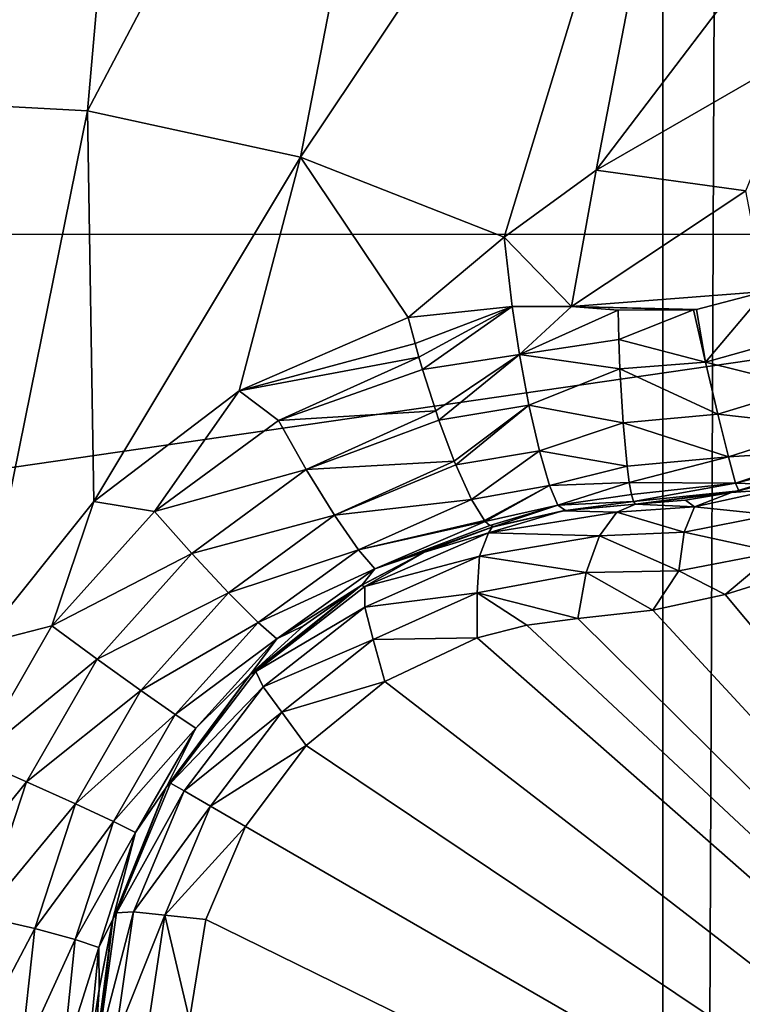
# Model space of a CAD drawing. Header units: metres. Extents: x -206 to 75, y -104 to 104.
# Tile 936 of 1056: x 33.84 to 34.87, y -48.19 to -46.8. Entities that reach past the tile are written whole.
import ezdxf

# ---------------------------------------------------------------- set-up
doc = ezdxf.new("R2010")
doc.units = ezdxf.units.M
doc.layers.add('solid_01_1-CONSUMER_THERM_B_125288', color=7, linetype='CONTINUOUS')

msp = doc.modelspace()

# ---------------------------------------------------------------- linework, layer by layer
at = {"layer": 'solid_01_1-CONSUMER_THERM_B_125288'}
for points in [[(34.737087, 63.499825), (35.288315, 63.550983), (34.755268, -63.500172)], [(35.288315, 63.550983), (35.306511, -63.551174), (34.755268, -63.500172)], [(34.737087, 63.499825), (30.755268, -63.500744), (30.737085, 63.499252)], [(34.737087, 63.499825), (34.755268, -63.500172), (30.755268, -63.500744)], [(25.858667, -45.896774, 3.455959), (35.874203, -53.688564, 3.5), (26.15892, -45.538845, 3.5)], [(31.746569, -53.242638, 3.5), (26.15892, -45.538845, 3.5), (35.874203, -53.688564, 3.5)], [(-37.593307, -47.110531, 63.5), (-37.593521, -45.610531, 63.5), (37.606476, -45.599766, 63.5)], [(-36.093307, -47.110317, 63.5), (-37.593307, -47.110531, 63.5), (37.606476, -45.599766, 63.5)], [(-25.743307, -47.108833, 63.5), (-36.093307, -47.110317, 63.5), (37.606476, -45.599766, 63.5)], [(-24.243307, -47.10862, 63.5), (-25.743307, -47.108833, 63.5), (37.606476, -45.599766, 63.5)], [(-13.493307, -47.107079, 63.5), (-24.243307, -47.10862, 63.5), (37.606476, -45.599766, 63.5)], [(-11.993307, -47.106865, 63.5), (-13.493307, -47.107079, 63.5), (37.606476, -45.599766, 63.5)], [(12.006693, -47.103428, 63.5), (-11.993307, -47.106865, 63.5), (37.606476, -45.599766, 63.5)], [(13.506693, -47.103214, 63.5), (12.006693, -47.103428, 63.5), (37.606476, -45.599766, 63.5)], [(24.256693, -47.101677, 63.5), (13.506693, -47.103214, 63.5), (37.606476, -45.599766, 63.5)], [(25.756693, -47.10146, 63.5), (24.256693, -47.101677, 63.5), (37.606476, -45.599766, 63.5)], [(36.106693, -47.099979, 63.5), (25.756693, -47.10146, 63.5), (37.606476, -45.599766, 63.5)], [(-18.213459, -45.817539, 1.5), (-19.476553, -45.904934, 1.5), (69.506912, -74.995201, 1.5)], [(35.395393, -57.260349, 1.5), (18.218929, -45.812325, 1.5), (-18.213459, -45.817539, 1.5)], [(37.092922, -58.218811, 1.5), (-18.213459, -45.817539, 1.5), (69.506912, -74.995201, 1.5)], [(37.092922, -58.218811, 1.5), (35.395393, -57.260349, 1.5), (-18.213459, -45.817539, 1.5)], [(35.395393, -57.260349, 1.5), (19.482048, -45.899357, 1.5), (18.218929, -45.812325, 1.5)], [(35.395393, -57.260349, 1.5), (20.115894, -46.009956, 1.5), (19.482048, -45.899357, 1.5)], [(25.858667, -45.896774, 3.455959), (25.568995, -46.242096, 3.325387), (35.285118, -54.390812, 3.325905)], [(25.858667, -45.896774, 3.455959), (35.575138, -54.045082, 3.45631), (35.874203, -53.688564, 3.5)], [(25.858667, -45.896774, 3.455959), (35.285118, -54.390812, 3.325905), (35.575138, -54.045082, 3.45631)], [(-19.476553, -45.904934, 1.5), (-20.110367, -46.015713, 1.5), (69.506912, -74.995201, 1.5)], [(34.027702, -45.915714, 17.875093), (33.614059, -45.910923, 17.7449), (33.631714, -46.909328, 18.111628)], [(34.027702, -45.915714, 17.875093), (33.631714, -46.909328, 18.111628), (33.939137, -46.925632, 18.208385)], [(34.436646, -45.981079, 18.003803), (34.027702, -45.915714, 17.875093), (33.939137, -46.925632, 18.208385)], [(34.436646, -45.981079, 18.003803), (33.939137, -46.925632, 18.208385), (34.240505, -46.991318, 18.303238)], [(34.832859, -46.105728, 18.128504), (34.436646, -45.981079, 18.003803), (34.240505, -46.991318, 18.303238)], [(-20.110367, -46.015713, 1.5), (-20.738798, -46.171688, 1.5), (69.506912, -74.995201, 1.5)], [(35.395393, -57.260349, 1.5), (33.841877, -56.111301, 1.5), (20.115894, -46.009956, 1.5)], [(34.832859, -46.105728, 18.128504), (34.240505, -46.991318, 18.303238), (34.528255, -47.104404, 18.393747)], [(34.658695, -47.009762, 18.393747), (34.832859, -46.105728, 18.128504), (34.528255, -47.104404, 18.393747)], [(34.658695, -47.009762, 18.393747), (35.208565, -46.28722, 18.246748), (34.832859, -46.105728, 18.128504)], [(-20.738798, -46.171688, 1.5), (-21.356617, -46.372227, 1.5), (69.506912, -74.995201, 1.5)], [(25.568995, -46.242096, 3.325387), (25.300106, -46.562637, 3.112886), (35.0159, -54.71175, 3.113388)], [(25.568995, -46.242096, 3.325387), (35.0159, -54.71175, 3.113388), (35.285118, -54.390812, 3.325905)], [(34.658695, -47.009762, 18.393747), (34.951286, -46.840786, 18.393749), (35.208565, -46.28722, 18.246748)], [(-21.356617, -46.372227, 1.5), (-21.958729, -46.615906, 1.5), (69.506912, -74.995201, 1.5)], [(-38.864662, -46.52047, 75.400002), (-54.590946, -63.612965, 75.400002), (54.609055, -63.597332, 75.400002)], [(-37.59338, -46.610531, 75.400002), (-38.864662, -46.52047, 75.400002), (54.609055, -63.597332, 75.400002)], [(25.300106, -46.562637, 3.112886), (25.061476, -46.847107, 2.825941), (34.776978, -54.996567, 2.826262)], [(25.300106, -46.562637, 3.112886), (34.776978, -54.996567, 2.826262), (35.0159, -54.71175, 3.113388)], [(37.606621, -46.599766, 75.400002), (-37.59338, -46.610531, 75.400002), (54.609055, -63.597332, 75.400002)], [(-21.958729, -46.615906, 1.5), (-22.540312, -46.900536, 1.5), (69.506912, -74.995201, 1.5)], [(25.061476, -46.847107, 2.825941), (24.861511, -47.085487, 2.474663), (34.776978, -54.996567, 2.826262)], [(34.870438, -47.038654, 18.426445), (34.951286, -46.840786, 18.393749), (34.658695, -47.009762, 18.393747)], [(-22.540312, -46.900536, 1.5), (-23.096958, -47.223244, 1.5), (69.506912, -74.995201, 1.5)], [(33.939137, -46.925632, 18.208385), (33.631714, -46.909328, 18.111628), (33.78587, -47.680359, 18.335257)], [(33.939137, -46.925632, 18.208385), (33.78587, -47.680359, 18.335257), (33.948204, -47.478363, 18.343151)], [(34.240505, -46.991318, 18.303238), (33.939137, -46.925632, 18.208385), (33.948204, -47.478363, 18.343151)], [(34.240505, -46.991318, 18.303238), (33.948204, -47.478363, 18.343151), (34.15382, -47.32156, 18.36298)], [(34.240505, -46.991318, 18.303238), (34.15382, -47.32156, 18.36298), (34.392731, -47.218113, 18.393747)], [(34.528255, -47.104404, 18.393747), (34.240505, -46.991318, 18.303238), (34.392731, -47.218113, 18.393747)], [(34.623501, -47.202576, 18.426289), (34.658695, -47.009762, 18.393747), (34.528255, -47.104404, 18.393747)], [(34.870438, -47.038654, 18.426445), (34.658695, -47.009762, 18.393747), (34.623501, -47.202576, 18.426289)], [(34.897678, -47.181026, 18.439516), (34.870438, -47.038654, 18.426445), (34.623501, -47.202576, 18.426289)], [(24.861511, -47.085487, 2.474663), (24.707258, -47.269371, 2.071429), (34.576794, -55.235207, 2.474663)], [(24.861511, -47.085487, 2.474663), (34.576794, -55.235207, 2.474663), (34.776978, -54.996567, 2.826262)], [(25.756693, -47.10146, 69.900002), (25.756693, -47.10146, 63.5), (36.106693, -47.099979, 63.5)], [(25.756693, -47.10146, 69.900002), (36.106693, -47.099979, 63.5), (36.106693, -47.099979, 69.900002)], [(25.756693, -47.10146, 69.900002), (36.106693, -47.099979, 69.900002), (25.756907, -48.60146, 69.900002)], [(36.106693, -47.099979, 69.900002), (36.106907, -48.599979, 69.900002), (25.756907, -48.60146, 69.900002)], [(34.539803, -47.202271, 18.416172), (34.528255, -47.104404, 18.393747), (34.392731, -47.218113, 18.393747)], [(34.623501, -47.202576, 18.426289), (34.528255, -47.104404, 18.393747), (34.539803, -47.202271, 18.416172)], [(34.800713, -47.206558, 18.438215), (34.897678, -47.181026, 18.439516), (34.623501, -47.202576, 18.426289)], [(34.813187, -47.28091, 18.430731), (34.897678, -47.181026, 18.439516), (34.800713, -47.206558, 18.438215)], [(34.813187, -47.28091, 18.430731), (34.925903, -47.249569, 18.430347), (34.897678, -47.181026, 18.439516)], [(34.539803, -47.202271, 18.416172), (34.392731, -47.218113, 18.393747), (34.402409, -47.254528, 18.401201)], [(34.539803, -47.202271, 18.416172), (34.402409, -47.254528, 18.401201), (34.407978, -47.274181, 18.402807)], [(34.539803, -47.202271, 18.416172), (34.407978, -47.274181, 18.402807), (34.413059, -47.291431, 18.402847)], [(34.539803, -47.202271, 18.416172), (34.413059, -47.291431, 18.402847), (34.550201, -47.270298, 18.419601)], [(34.623501, -47.202576, 18.426289), (34.539803, -47.202271, 18.416172), (34.550201, -47.270298, 18.419601)], [(34.623501, -47.202576, 18.426289), (34.550201, -47.270298, 18.419601), (34.689548, -47.207485, 18.432564)], [(34.550201, -47.270298, 18.419601), (34.690674, -47.249191, 18.433228), (34.689548, -47.207485, 18.432564)], [(34.796268, -47.207111, 18.438097), (34.623501, -47.202576, 18.426289), (34.689548, -47.207485, 18.432564)], [(34.796268, -47.207111, 18.438097), (34.800713, -47.206558, 18.438215), (34.623501, -47.202576, 18.426289)], [(34.796268, -47.207111, 18.438097), (34.689548, -47.207485, 18.432564), (34.690674, -47.249191, 18.433228)], [(34.813187, -47.28091, 18.430731), (34.796268, -47.207111, 18.438097), (34.690674, -47.249191, 18.433228)], [(34.813187, -47.28091, 18.430731), (34.800713, -47.206558, 18.438215), (34.796268, -47.207111, 18.438097)], [(-23.096958, -47.223244, 1.5), (-24.120508, -47.968487, 1.5), (69.506912, -74.995201, 1.5)], [(34.402409, -47.254528, 18.401201), (34.392731, -47.218113, 18.393747), (34.15382, -47.32156, 18.36298)], [(34.407978, -47.274181, 18.402807), (34.402409, -47.254528, 18.401201), (34.15382, -47.32156, 18.36298)], [(34.550201, -47.270298, 18.419601), (34.692265, -47.290421, 18.426958), (34.690674, -47.249191, 18.433228)], [(34.813187, -47.28091, 18.430731), (34.690674, -47.249191, 18.433228), (34.692265, -47.290421, 18.426958)], [(34.813187, -47.28091, 18.430731), (34.956314, -47.316708, 18.395985), (34.925903, -47.249569, 18.430347)], [(24.707258, -47.269371, 2.071429), (24.63121, -47.360027, 1.880731), (34.422543, -55.41909, 2.071429)], [(24.707258, -47.269371, 2.071429), (34.422543, -55.41909, 2.071429), (34.576794, -55.235207, 2.474663)], [(34.209152, -47.36375, 18.376822), (34.407978, -47.274181, 18.402807), (34.15382, -47.32156, 18.36298)], [(34.413059, -47.291431, 18.402847), (34.407978, -47.274181, 18.402807), (34.209152, -47.36375, 18.376822)], [(34.550201, -47.270298, 18.419601), (34.413059, -47.291431, 18.402847), (34.431664, -47.34985, 18.393158)], [(34.550201, -47.270298, 18.419601), (34.431664, -47.34985, 18.393158), (34.436172, -47.363003, 18.388721)], [(34.550201, -47.270298, 18.419601), (34.436172, -47.363003, 18.388721), (34.563515, -47.341747, 18.402063)], [(34.550201, -47.270298, 18.419601), (34.563515, -47.341747, 18.402063), (34.692265, -47.290421, 18.426958)], [(34.813187, -47.28091, 18.430731), (34.692265, -47.290421, 18.426958), (34.830734, -47.354603, 18.397263)], [(34.813187, -47.28091, 18.430731), (34.830734, -47.354603, 18.397263), (34.956314, -47.316708, 18.395985)], [(34.413059, -47.291431, 18.402847), (34.209152, -47.36375, 18.376822), (34.431664, -47.34985, 18.393158)], [(34.563515, -47.341747, 18.402063), (34.696651, -47.366802, 18.394554), (34.692265, -47.290421, 18.426958)], [(34.830734, -47.354603, 18.397263), (34.692265, -47.290421, 18.426958), (34.696651, -47.366802, 18.394554)], [(34.033684, -47.492355, 18.358753), (34.15382, -47.32156, 18.36298), (33.948204, -47.478363, 18.343151)], [(34.033684, -47.492355, 18.358753), (34.209152, -47.36375, 18.376822), (34.15382, -47.32156, 18.36298)], [(34.830734, -47.354603, 18.397263), (34.981361, -47.371758, 18.337484), (34.956314, -47.316708, 18.395985)], [(34.431664, -47.34985, 18.393158), (34.209152, -47.36375, 18.376822), (34.248295, -47.432812, 18.367184)], [(34.431664, -47.34985, 18.393158), (34.248295, -47.432812, 18.367184), (34.436172, -47.363003, 18.388721)], [(34.563515, -47.341747, 18.402063), (34.436172, -47.363003, 18.388721), (34.45792, -47.421261, 18.356611)], [(34.563515, -47.341747, 18.402063), (34.45792, -47.421261, 18.356611), (34.459942, -47.426231, 18.352713)], [(34.563515, -47.341747, 18.402063), (34.459942, -47.426231, 18.352713), (34.578339, -47.406754, 18.36202)], [(34.563515, -47.341747, 18.402063), (34.578339, -47.406754, 18.36202), (34.696651, -47.366802, 18.394554)], [(24.63121, -47.360027, 1.880731), (24.529295, -47.481522, 1.720659), (34.346226, -55.510067, 1.8802)], [(24.63121, -47.360027, 1.880731), (34.346226, -55.510067, 1.8802), (34.422543, -55.41909, 2.071429)], [(34.248295, -47.432812, 18.367184), (34.209152, -47.36375, 18.376822), (34.033684, -47.492355, 18.358753)], [(34.248295, -47.432812, 18.367184), (34.45792, -47.421261, 18.356611), (34.436172, -47.363003, 18.388721)], [(34.830734, -47.354603, 18.397263), (34.696651, -47.366802, 18.394554), (34.845829, -47.415112, 18.338661)], [(34.830734, -47.354603, 18.397263), (34.845829, -47.415112, 18.338661), (34.981361, -47.371758, 18.337484)], [(34.578339, -47.406754, 18.36202), (34.702225, -47.428303, 18.338902), (34.696651, -47.366802, 18.394554)], [(34.845829, -47.415112, 18.338661), (34.696651, -47.366802, 18.394554), (34.702225, -47.428303, 18.338902)], [(34.845829, -47.415112, 18.338661), (34.996849, -47.405491, 18.263954), (34.981361, -47.371758, 18.337484)], [(34.578339, -47.406754, 18.36202), (34.459942, -47.426231, 18.352713), (34.482124, -47.47517, 18.298187)], [(34.578339, -47.406754, 18.36202), (34.482124, -47.47517, 18.298187), (34.592632, -47.455711, 18.304129)], [(34.578339, -47.406754, 18.36202), (34.592632, -47.455711, 18.304129), (34.702225, -47.428303, 18.338902)], [(34.845829, -47.415112, 18.338661), (34.855904, -47.452095, 18.264479), (34.996849, -47.405491, 18.263954)], [(34.855904, -47.452095, 18.264479), (35.00174, -47.415695, 18.189608), (34.996849, -47.405491, 18.263954)], [(34.248295, -47.432812, 18.367184), (34.288269, -47.497612, 18.33046), (34.45792, -47.421261, 18.356611)], [(34.459942, -47.426231, 18.352713), (34.45792, -47.421261, 18.356611), (34.288269, -47.497612, 18.33046)], [(34.845829, -47.415112, 18.338661), (34.702225, -47.428303, 18.338902), (34.705269, -47.451237, 18.304216)], [(34.845829, -47.415112, 18.338661), (34.705269, -47.451237, 18.304216), (34.855904, -47.452095, 18.264479)], [(34.855904, -47.452095, 18.264479), (34.896984, -47.453857, 18.188999), (35.00174, -47.415695, 18.189608)], [(34.248295, -47.432812, 18.367184), (34.033684, -47.492355, 18.358753), (34.08651, -47.551601, 18.349083)], [(34.248295, -47.432812, 18.367184), (34.08651, -47.551601, 18.349083), (34.288269, -47.497612, 18.33046)], [(34.459942, -47.426231, 18.352713), (34.288269, -47.497612, 18.33046), (34.482124, -47.47517, 18.298187)], [(34.592632, -47.455711, 18.304129), (34.705269, -47.451237, 18.304216), (34.702225, -47.428303, 18.338902)], [(34.909893, -47.461327, 16.615095), (34.966366, -47.430576, 16.674841), (34.850018, -47.465485, 16.708683)], [(34.860184, -47.463242, 18.188543), (34.850018, -47.465485, 16.708683), (34.966366, -47.430576, 16.674841)], [(34.896984, -47.453857, 18.188999), (34.860184, -47.463242, 18.188543), (34.966366, -47.430576, 16.674841)], [(34.592632, -47.455711, 18.304129), (34.482124, -47.47517, 18.298187), (34.500641, -47.505222, 18.230297)], [(34.592632, -47.455711, 18.304129), (34.500641, -47.505222, 18.230297), (34.501629, -47.506393, 18.225763)], [(34.592632, -47.455711, 18.304129), (34.501629, -47.506393, 18.225763), (34.604542, -47.483555, 18.237627)], [(34.592632, -47.455711, 18.304129), (34.604542, -47.483555, 18.237627), (34.705269, -47.451237, 18.304216)], [(34.604542, -47.483555, 18.237627), (34.70837, -47.468067, 18.266207), (34.705269, -47.451237, 18.304216)], [(34.855904, -47.452095, 18.264479), (34.705269, -47.451237, 18.304216), (34.70837, -47.468067, 18.266207)], [(34.855904, -47.452095, 18.264479), (34.70837, -47.468067, 18.266207), (34.711445, -47.478336, 18.225878)], [(34.855904, -47.452095, 18.264479), (34.711445, -47.478336, 18.225878), (34.860184, -47.463242, 18.188543)], [(34.860184, -47.463242, 18.188543), (34.711445, -47.478336, 18.225878), (34.714413, -47.481735, 18.184393)], [(34.860184, -47.463242, 18.188543), (34.714413, -47.481735, 18.184393), (34.850018, -47.465485, 16.708683)], [(34.797848, -47.485752, 16.65279), (34.909893, -47.461327, 16.615095), (34.850018, -47.465485, 16.708683)], [(34.907196, -47.496849, 16.547344), (34.909893, -47.461327, 16.615095), (34.797848, -47.485752, 16.65279)], [(34.855904, -47.452095, 18.264479), (34.860184, -47.463242, 18.188543), (34.896984, -47.453857, 18.188999)], [(34.288269, -47.497612, 18.33046), (34.322292, -47.546673, 18.270634), (34.482124, -47.47517, 18.298187)], [(34.482124, -47.47517, 18.298187), (34.322292, -47.546673, 18.270634), (34.500641, -47.505222, 18.230297)], [(34.604542, -47.483555, 18.237627), (34.711445, -47.478336, 18.225878), (34.70837, -47.468067, 18.266207)], [(34.850018, -47.465485, 16.708683), (34.714413, -47.481735, 18.184393), (34.784798, -47.476437, 16.735819)], [(34.784798, -47.476437, 16.735819), (34.714413, -47.481735, 18.184393), (34.714413, -47.481735, 16.770613)], [(34.797848, -47.485752, 16.65279), (34.784798, -47.476437, 16.735819), (34.714413, -47.481735, 16.770613)], [(34.797848, -47.485752, 16.65279), (34.850018, -47.465485, 16.708683), (34.784798, -47.476437, 16.735819)], [(24.529295, -47.481522, 1.720659), (24.406935, -47.627388, 1.600154), (34.24424, -55.631645, 1.720235)], [(24.529295, -47.481522, 1.720659), (34.24424, -55.631645, 1.720235), (34.346226, -55.510067, 1.8802)], [(33.888645, -47.654167, 18.349483), (33.948204, -47.478363, 18.343151), (33.78587, -47.680359, 18.335257)], [(33.888645, -47.654167, 18.349483), (34.033684, -47.492355, 18.358753), (33.948204, -47.478363, 18.343151)], [(34.604542, -47.483555, 18.237627), (34.501629, -47.506393, 18.225763), (34.507977, -47.512222, 18.193224)], [(34.506268, -47.522434, 16.764372), (34.611591, -47.491398, 16.79719), (34.511505, -47.514259, 16.820389)], [(34.506268, -47.522434, 16.764372), (34.687981, -47.493137, 16.703562), (34.611591, -47.491398, 16.79719)], [(34.604542, -47.483555, 18.237627), (34.507977, -47.512222, 18.193224), (34.513771, -47.513588, 18.155281)], [(34.511505, -47.514259, 16.820389), (34.611591, -47.491398, 16.79719), (34.513771, -47.513588, 18.155281)], [(34.604542, -47.483555, 18.237627), (34.513771, -47.513588, 18.155281), (34.6152, -47.490829, 18.172401)], [(34.611591, -47.491398, 16.79719), (34.6152, -47.490829, 18.172401), (34.513771, -47.513588, 18.155281)], [(34.604542, -47.483555, 18.237627), (34.6152, -47.490829, 18.172401), (34.711445, -47.478336, 18.225878)], [(34.611591, -47.491398, 16.79719), (34.714413, -47.481735, 16.770613), (34.6152, -47.490829, 18.172401)], [(34.687981, -47.493137, 16.703562), (34.714413, -47.481735, 16.770613), (34.611591, -47.491398, 16.79719)], [(34.6152, -47.490829, 18.172401), (34.714413, -47.481735, 18.184393), (34.711445, -47.478336, 18.225878)], [(34.714413, -47.481735, 16.770613), (34.714413, -47.481735, 18.184393), (34.6152, -47.490829, 18.172401)], [(34.797848, -47.485752, 16.65279), (34.714413, -47.481735, 16.770613), (34.687981, -47.493137, 16.703562)], [(34.783234, -47.521709, 16.586805), (34.797848, -47.485752, 16.65279), (34.687981, -47.493137, 16.703562)], [(34.783234, -47.521709, 16.586805), (34.907196, -47.496849, 16.547344), (34.797848, -47.485752, 16.65279)], [(34.08651, -47.551601, 18.349083), (34.033684, -47.492355, 18.358753), (33.888645, -47.654167, 18.349483)], [(34.08651, -47.551601, 18.349083), (34.138443, -47.607197, 18.312243), (34.288269, -47.497612, 18.33046)], [(34.288269, -47.497612, 18.33046), (34.138443, -47.607197, 18.312243), (34.322292, -47.546673, 18.270634)], [(34.322292, -47.546673, 18.270634), (34.501629, -47.506393, 18.225763), (34.500641, -47.505222, 18.230297)], [(34.663357, -47.526878, 16.639471), (34.687981, -47.493137, 16.703562), (34.506268, -47.522434, 16.764372)], [(34.783234, -47.521709, 16.586805), (34.687981, -47.493137, 16.703562), (34.663357, -47.526878, 16.639471)], [(34.783234, -47.521709, 16.586805), (34.912769, -47.550049, 16.492579), (34.907196, -47.496849, 16.547344)], [(34.322292, -47.546673, 18.270634), (34.345467, -47.573502, 18.198982), (34.501629, -47.506393, 18.225763)], [(34.507977, -47.512222, 18.193224), (34.501629, -47.506393, 18.225763), (34.345467, -47.573502, 18.198982)], [(34.507977, -47.512222, 18.193224), (34.345467, -47.573502, 18.198982), (34.513771, -47.513588, 18.155281)], [(34.345467, -47.573502, 18.198982), (34.417805, -47.548805, 18.138186), (34.513771, -47.513588, 18.155281)], [(34.415813, -47.54969, 16.84009), (34.511505, -47.514259, 16.820389), (34.417805, -47.548805, 18.138186)], [(34.506268, -47.522434, 16.764372), (34.511505, -47.514259, 16.820389), (34.415813, -47.54969, 16.84009)], [(34.511505, -47.514259, 16.820389), (34.513771, -47.513588, 18.155281), (34.417805, -47.548805, 18.138186)], [(34.33149, -47.598217, 16.810585), (34.506268, -47.522434, 16.764372), (34.415813, -47.54969, 16.84009)], [(34.493771, -47.555649, 16.696575), (34.506268, -47.522434, 16.764372), (34.33149, -47.598217, 16.810585)], [(34.493771, -47.555649, 16.696575), (34.663357, -47.526878, 16.639471), (34.506268, -47.522434, 16.764372)], [(34.64452, -47.578453, 16.588627), (34.663357, -47.526878, 16.639471), (34.493771, -47.555649, 16.696575)], [(34.775658, -47.576103, 16.53347), (34.663357, -47.526878, 16.639471), (34.64452, -47.578453, 16.588627)], [(34.783234, -47.521709, 16.586805), (34.663357, -47.526878, 16.639471), (34.775658, -47.576103, 16.53347)], [(34.783234, -47.521709, 16.586805), (34.775658, -47.576103, 16.53347), (34.912769, -47.550049, 16.492579)], [(34.138443, -47.607197, 18.312243), (34.180504, -47.6493, 18.252224), (34.322292, -47.546673, 18.270634)], [(34.322292, -47.546673, 18.270634), (34.180504, -47.6493, 18.252224), (34.345467, -47.573502, 18.198982)], [(34.08651, -47.551601, 18.349083), (33.888645, -47.654167, 18.349483), (33.952789, -47.700924, 18.339796)], [(34.08651, -47.551601, 18.349083), (33.952789, -47.700924, 18.339796), (34.138443, -47.607197, 18.312243)], [(34.326004, -47.596893, 16.856203), (34.415813, -47.54969, 16.84009), (34.327648, -47.59589, 18.12392)], [(34.33149, -47.598217, 16.810585), (34.415813, -47.54969, 16.84009), (34.326004, -47.596893, 16.856203)], [(34.345467, -47.573502, 18.198982), (34.327648, -47.59589, 18.12392), (34.417805, -47.548805, 18.138186)], [(34.415813, -47.54969, 16.84009), (34.417805, -47.548805, 18.138186), (34.327648, -47.59589, 18.12392)], [(34.331139, -47.627468, 16.739868), (34.490215, -47.607269, 16.640186), (34.493771, -47.555649, 16.696575)], [(34.331139, -47.627468, 16.739868), (34.493771, -47.555649, 16.696575), (34.33149, -47.598217, 16.810585)], [(34.493771, -47.555649, 16.696575), (34.490215, -47.607269, 16.640186), (34.64452, -47.578453, 16.588627)], [(34.912769, -47.550049, 16.492579), (34.775658, -47.576103, 16.53347), (34.841251, -47.609772, 16.486917)], [(34.912769, -47.550049, 16.492579), (34.841251, -47.609772, 16.486917), (34.940639, -47.578609, 16.465431)], [(34.180504, -47.6493, 18.252224), (34.206833, -47.672329, 18.180342), (34.345467, -47.573502, 18.198982)], [(34.345467, -47.573502, 18.198982), (34.206833, -47.672329, 18.180342), (34.327648, -47.59589, 18.12392)], [(34.63258, -47.643715, 16.554106), (34.64452, -47.578453, 16.588627), (34.490215, -47.607269, 16.640186)], [(34.738876, -47.631699, 16.516438), (34.64452, -47.578453, 16.588627), (34.63258, -47.643715, 16.554106)], [(34.775658, -47.576103, 16.53347), (34.64452, -47.578453, 16.588627), (34.738876, -47.631699, 16.516438)], [(34.775658, -47.576103, 16.53347), (34.738876, -47.631699, 16.516438), (34.841251, -47.609772, 16.486917)], [(34.940639, -47.578609, 16.465431), (34.841251, -47.609772, 16.486917), (36.003193, -48.999996, 15.440842)], [(34.169266, -47.722691, 16.877523), (34.326004, -47.596893, 16.856203), (34.170071, -47.721855, 18.104654)], [(34.177143, -47.71859, 16.839632), (34.326004, -47.596893, 16.856203), (34.169266, -47.722691, 16.877523)], [(34.326004, -47.596893, 16.856203), (34.244663, -47.653923, 18.112694), (34.170071, -47.721855, 18.104654)], [(34.177143, -47.71859, 16.839632), (34.33149, -47.598217, 16.810585), (34.326004, -47.596893, 16.856203)], [(34.331139, -47.627468, 16.739868), (34.33149, -47.598217, 16.810585), (34.177143, -47.71859, 16.839632)], [(34.206833, -47.672329, 18.180342), (34.244663, -47.653923, 18.112694), (34.327648, -47.59589, 18.12392)], [(34.326004, -47.596893, 16.856203), (34.327648, -47.59589, 18.12392), (34.244663, -47.653923, 18.112694)], [(33.952789, -47.700924, 18.339796), (34.014595, -47.745232, 18.302887), (34.138443, -47.607197, 18.312243)], [(34.138443, -47.607197, 18.312243), (34.014595, -47.745232, 18.302887), (34.180504, -47.6493, 18.252224)], [(34.331139, -47.627468, 16.739868), (34.343258, -47.673412, 16.679869), (34.490215, -47.607269, 16.640186)], [(34.490211, -47.670994, 16.603502), (34.490215, -47.607269, 16.640186), (34.343258, -47.673412, 16.679869)], [(34.490211, -47.670994, 16.603502), (34.560459, -47.65284, 16.580477), (34.490215, -47.607269, 16.640186)], [(34.560459, -47.65284, 16.580477), (34.63258, -47.643715, 16.554106), (34.490215, -47.607269, 16.640186)], [(34.841251, -47.609772, 16.486917), (34.738876, -47.631699, 16.516438), (36.003193, -48.999996, 15.440842)], [(24.406935, -47.627388, 1.600154), (24.27034, -47.790218, 1.525335), (34.121826, -55.777573, 1.599859)], [(24.406935, -47.627388, 1.600154), (34.121826, -55.777573, 1.599859), (34.24424, -55.631645, 1.720235)], [(34.187771, -47.740299, 16.767015), (34.331139, -47.627468, 16.739868), (34.177143, -47.71859, 16.839632)], [(34.187771, -47.740299, 16.767015), (34.343258, -47.673412, 16.679869), (34.331139, -47.627468, 16.739868)], [(34.560459, -47.65284, 16.580477), (36.003193, -48.999996, 15.440842), (34.63258, -47.643715, 16.554106)], [(34.738876, -47.631699, 16.516438), (34.63258, -47.643715, 16.554106), (36.003193, -48.999996, 15.440842)], [(33.780067, -47.842293, 18.349483), (33.888645, -47.654167, 18.349483), (33.78587, -47.680359, 18.335257)], [(33.952789, -47.700924, 18.339796), (33.888645, -47.654167, 18.349483), (33.780067, -47.842293, 18.349483)], [(34.014595, -47.745232, 18.302887), (34.063263, -47.779289, 18.24276), (34.180504, -47.6493, 18.252224)], [(34.180504, -47.6493, 18.252224), (34.063263, -47.779289, 18.24276), (34.206833, -47.672329, 18.180342)], [(34.206833, -47.672329, 18.180342), (34.170071, -47.721855, 18.104654), (34.244663, -47.653923, 18.112694)], [(34.490211, -47.670994, 16.603502), (36.003193, -48.999996, 15.440842), (34.560459, -47.65284, 16.580477)], [(34.063263, -47.779289, 18.24276), (34.092155, -47.798527, 18.17075), (34.206833, -47.672329, 18.180342)], [(34.206833, -47.672329, 18.180342), (34.092155, -47.798527, 18.17075), (34.170071, -47.721855, 18.104654)], [(34.359657, -47.732506, 16.639137), (34.490211, -47.670994, 16.603502), (34.343258, -47.673412, 16.679869)], [(34.359657, -47.732506, 16.639137), (36.003193, -48.999996, 15.440842), (34.490211, -47.670994, 16.603502)], [(34.187771, -47.740299, 16.767015), (34.214104, -47.776039, 16.704668), (34.343258, -47.673412, 16.679869)], [(34.359657, -47.732506, 16.639137), (34.343258, -47.673412, 16.679869), (34.214104, -47.776039, 16.704668)], [(33.952789, -47.700924, 18.339796), (33.780067, -47.842293, 18.349483), (33.852638, -47.874443, 18.339796)], [(33.952789, -47.700924, 18.339796), (33.852638, -47.874443, 18.339796), (34.014595, -47.745232, 18.302887)], [(34.049969, -47.883183, 16.884197), (34.169266, -47.722691, 16.877523), (34.050182, -47.882801, 18.098516)], [(34.056572, -47.876492, 16.84956), (34.169266, -47.722691, 16.877523), (34.049969, -47.883183, 16.884197)], [(34.092155, -47.798527, 18.17075), (34.050182, -47.882801, 18.098516), (34.170071, -47.721855, 18.104654)], [(34.169266, -47.722691, 16.877523), (34.170071, -47.721855, 18.104654), (34.050182, -47.882801, 18.098516)], [(34.056572, -47.876492, 16.84956), (34.177143, -47.71859, 16.839632), (34.169266, -47.722691, 16.877523)], [(34.187771, -47.740299, 16.767015), (34.177143, -47.71859, 16.839632), (34.056572, -47.876492, 16.84956)], [(34.075703, -47.887531, 16.776278), (34.187771, -47.740299, 16.767015), (34.056572, -47.876492, 16.84956)], [(34.075703, -47.887531, 16.776278), (34.214104, -47.776039, 16.704668), (34.187771, -47.740299, 16.767015)], [(34.248573, -47.823349, 16.660564), (34.359657, -47.732506, 16.639137), (34.214104, -47.776039, 16.704668)], [(34.248573, -47.823349, 16.660564), (36.003193, -48.999996, 15.440842), (34.359657, -47.732506, 16.639137)], [(33.852638, -47.874443, 18.339796), (33.921925, -47.905796, 18.302887), (34.014595, -47.745232, 18.302887)], [(34.014595, -47.745232, 18.302887), (33.921925, -47.905796, 18.302887), (34.063263, -47.779289, 18.24276)], [(33.921925, -47.905796, 18.302887), (33.975758, -47.930901, 18.24276), (34.063263, -47.779289, 18.24276)], [(34.063263, -47.779289, 18.24276), (33.975758, -47.930901, 18.24276), (34.092155, -47.798527, 18.17075)], [(34.075703, -47.887531, 16.776278), (34.11314, -47.909138, 16.713108), (34.214104, -47.776039, 16.704668)], [(34.248573, -47.823349, 16.660564), (34.214104, -47.776039, 16.704668), (34.11314, -47.909138, 16.713108)], [(24.27034, -47.790218, 1.525335), (24.126595, -47.961582, 1.5), (33.985199, -55.940445, 1.525184)], [(24.27034, -47.790218, 1.525335), (33.985199, -55.940445, 1.525184), (34.121826, -55.777573, 1.599859)], [(33.975758, -47.930901, 18.24276), (34.00687, -47.946293, 18.17075), (34.092155, -47.798527, 18.17075)], [(34.092155, -47.798527, 18.17075), (34.00687, -47.946293, 18.17075), (34.050182, -47.882801, 18.098516)], [(34.162712, -47.937805, 16.667709), (34.248573, -47.823349, 16.660564), (34.11314, -47.909138, 16.713108)], [(34.162712, -47.937805, 16.667709), (36.003193, -48.999996, 15.440842), (34.248573, -47.823349, 16.660564)], [(33.852638, -47.874443, 18.339796), (33.780067, -47.842293, 18.349483), (33.712509, -48.048824, 18.358753)], [(33.852638, -47.874443, 18.339796), (33.712509, -48.048824, 18.358753), (33.790237, -48.06493, 18.349083)], [(33.852638, -47.874443, 18.339796), (33.790237, -48.06493, 18.349083), (33.921925, -47.905796, 18.302887)], [(33.980164, -48.059875, 16.83964), (34.056572, -47.876492, 16.84956), (34.049969, -47.883183, 16.884197)], [(34.075703, -47.887531, 16.776278), (34.056572, -47.876492, 16.84956), (33.980164, -48.059875, 16.83964)], [(33.974819, -48.069027, 16.876154), (34.049969, -47.883183, 16.884197), (33.974854, -48.06889, 18.105808)], [(33.980164, -48.059875, 16.83964), (34.049969, -47.883183, 16.884197), (33.974819, -48.069027, 16.876154)], [(34.00687, -47.946293, 18.17075), (33.974854, -48.06889, 18.105808), (34.050182, -47.882801, 18.098516)], [(34.049969, -47.883183, 16.884197), (34.050182, -47.882801, 18.098516), (33.974854, -48.06889, 18.105808)], [(34.00428, -48.058224, 16.767014), (34.075703, -47.887531, 16.776278), (33.980164, -48.059875, 16.83964)], [(34.00428, -48.058224, 16.767014), (34.11314, -47.909138, 16.713108), (34.075703, -47.887531, 16.776278)], [(33.790237, -48.06493, 18.349083), (33.864357, -48.082085, 18.312241), (33.921925, -47.905796, 18.302887)], [(33.921925, -47.905796, 18.302887), (33.864357, -48.082085, 18.312241), (33.975758, -47.930901, 18.24276)], [(34.00428, -48.058224, 16.767014), (34.048405, -48.063145, 16.70466), (34.11314, -47.909138, 16.713108)], [(34.162712, -47.937805, 16.667709), (34.11314, -47.909138, 16.713108), (34.048405, -48.063145, 16.70466)], [(33.864357, -48.082085, 18.312241), (33.921852, -48.097443, 18.252224), (33.975758, -47.930901, 18.24276)], [(33.975758, -47.930901, 18.24276), (33.921852, -48.097443, 18.252224), (34.00687, -47.946293, 18.17075)], [(33.921852, -48.097443, 18.252224), (33.954964, -48.108719, 18.180342), (34.00687, -47.946293, 18.17075)], [(34.00687, -47.946293, 18.17075), (33.954964, -48.108719, 18.180342), (33.974854, -48.06889, 18.105808)], [(34.106583, -48.069416, 16.660555), (34.162712, -47.937805, 16.667709), (34.048405, -48.063145, 16.70466)], [(34.106583, -48.069416, 16.660555), (36.003193, -48.999996, 15.440842), (34.162712, -47.937805, 16.667709)], [(33.985199, -55.940445, 1.525184), (24.126595, -47.961582, 1.5), (33.841877, -56.111301, 1.5)], [(-24.120508, -47.968487, 1.5), (-33.833458, -56.120991, 1.5), (69.506912, -74.995201, 1.5)], [(34.00428, -48.058224, 16.767014), (33.980164, -48.059875, 16.83964), (33.953148, -48.253742, 16.8106)], [(33.978306, -48.238804, 16.739864), (34.00428, -48.058224, 16.767014), (33.953148, -48.253742, 16.8106)], [(33.953148, -48.253742, 16.8106), (33.980164, -48.059875, 16.83964), (33.974819, -48.069027, 16.876154)], [(33.978306, -48.238804, 16.739864), (34.048405, -48.063145, 16.70466), (34.00428, -48.058224, 16.767014)], [(33.790237, -48.06493, 18.349083), (33.768314, -48.264439, 18.367184), (33.864357, -48.082085, 18.312241)], [(33.974819, -48.069027, 16.876154), (33.955524, -48.167953, 18.114405), (33.949024, -48.269039, 18.126162)], [(33.949024, -48.269039, 16.853399), (33.974819, -48.069027, 16.876154), (33.949024, -48.269039, 18.126162)], [(33.953148, -48.253742, 16.8106), (33.974819, -48.069027, 16.876154), (33.949024, -48.269039, 16.853399)], [(33.954964, -48.108719, 18.180342), (33.955524, -48.167953, 18.114405), (33.974854, -48.06889, 18.105808)], [(33.974819, -48.069027, 16.876154), (33.974854, -48.06889, 18.105808), (33.955524, -48.167953, 18.114405)], [(33.978306, -48.238804, 16.739864), (34.024162, -48.226311, 16.679853), (34.048405, -48.063145, 16.70466)], [(34.083519, -48.21104, 16.639118), (34.048405, -48.063145, 16.70466), (34.024162, -48.226311, 16.679853)], [(34.083519, -48.21104, 16.639118), (34.106583, -48.069416, 16.660555), (34.048405, -48.063145, 16.70466)], [(34.083519, -48.21104, 16.639118), (36.003193, -48.999996, 15.440842), (34.106583, -48.069416, 16.660555)], [(33.768314, -48.264439, 18.367184), (33.844418, -48.266636, 18.33046), (33.864357, -48.082085, 18.312241)], [(33.864357, -48.082085, 18.312241), (33.844418, -48.266636, 18.33046), (33.921852, -48.097443, 18.252224)], [(33.844418, -48.266636, 18.33046), (33.903923, -48.271553, 18.270632), (33.921852, -48.097443, 18.252224)], [(33.921852, -48.097443, 18.252224), (33.903923, -48.271553, 18.270632), (33.954964, -48.108719, 18.180342)], [(33.903923, -48.271553, 18.270632), (33.938744, -48.278198, 18.198982), (33.954964, -48.108719, 18.180342)], [(33.954964, -48.108719, 18.180342), (33.938744, -48.278198, 18.198982), (33.955524, -48.167953, 18.114405)], [(33.938744, -48.278198, 18.198982), (33.949024, -48.269039, 18.126162), (33.955524, -48.167953, 18.114405)]]:
    msp.add_3dface(points, dxfattribs=at)

doc.saveas('drawing.dxf')
